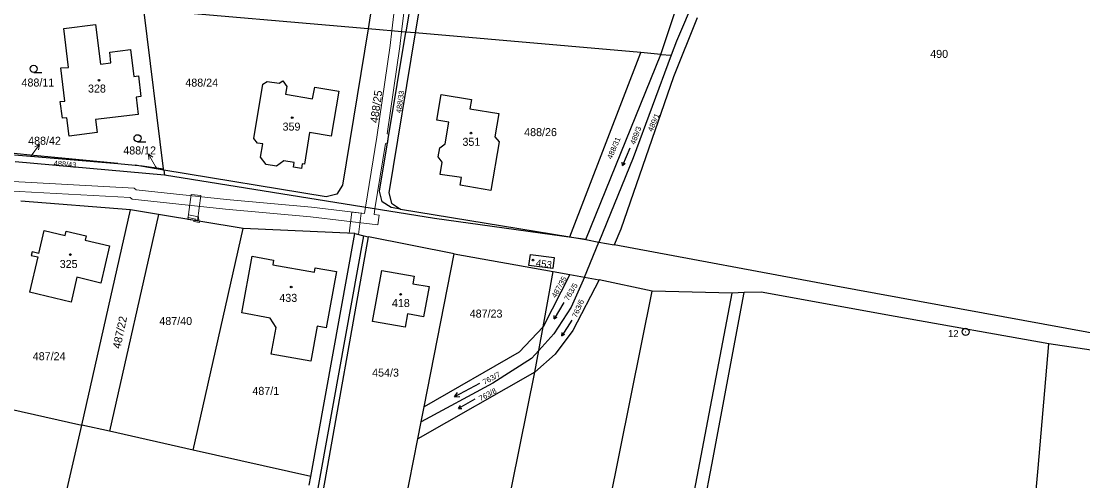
# Model space of a CAD drawing. Extents: x -701211 to -698780, y -1014269 to -1012378.
# Drawn here: x -700007.4 to -699782, y -1013201.6 to -1013104.1 of the extents above; entities that cross this region are included whole.
import ezdxf
from ezdxf.enums import TextEntityAlignment as Align

# ---------------------------------------------------------------- set-up
doc = ezdxf.new("R2010")
doc.units = 0
doc.header["$LTSCALE"] = 0.68
for name, color, linetype, lineweight in [('1', 7, 'Continuous', 25), ('13', 7, 'Continuous', 13), ('3', 7, 'Continuous', 25), ('5', 7, 'Continuous', 25), ('7', 7, 'Continuous', 13), ('8', 7, 'Continuous', 25)]:
    doc.layers.add(name, color=color, linetype=linetype, lineweight=lineweight)
doc.layers.add('2', color=7, linetype='Continuous')

msp = doc.modelspace()

# ---------------------------------------------------------------- linework, layer by layer
at = {"layer": '1'}
for p, q in [((-699919.4, -1013067.7), (-699925.77, -1013106.38)), ((-699919.7, -1013081.81), (-699923.77, -1013106.55)), ((-699863.4, -1013096.75), (-699868.26, -1013108.28)), ((-699932.95, -1013100.65), (-699933.76, -1013105.69)), ((-699933.76, -1013105.69), (-699981.39, -1013101.55)), ((-699977.2, -1013135.41), (-699981.39, -1013101.55)), ((-699871.63, -1013111.09), (-699868.24, -1013100.91)), ((-699998.43, -1013105.58), (-699991.68, -1013104.75)), ((-699991.68, -1013104.75), (-699990.64, -1013113.16)), ((-699863.91, -1013103.37), (-699868.95, -1013115.89)), ((-699997.41, -1013113.86), (-699998.43, -1013105.58)), ((-699933.76, -1013105.69), (-699939.23, -1013138.86)), ((-699925.77, -1013106.38), (-699933.76, -1013105.69)), ((-699931.33, -1013140.16), (-699925.77, -1013106.38)), ((-699923.77, -1013106.55), (-699929.36, -1013140.49)), ((-699923.77, -1013106.55), (-699925.77, -1013106.38)), ((-699875.85, -1013110.72), (-699923.77, -1013106.55)), ((-699868.26, -1013108.28), (-699869.38, -1013111.29)), ((-699988.66, -1013110.61), (-699984.27, -1013110.07)), ((-699988.38, -1013112.88), (-699988.66, -1013110.61)), ((-699984.27, -1013110.07), (-699983.56, -1013115.79)), ((-699890.93, -1013149.87), (-699875.85, -1013110.72)), ((-699887.53, -1013150.43), (-699871.63, -1013111.09)), ((-699869.38, -1013111.29), (-699877.46, -1013133.04)), ((-699871.63, -1013111.09), (-699875.85, -1013110.72)), ((-699871.63, -1013111.09), (-699869.38, -1013111.29)), ((-699999.05, -1013113.95), (-699997.41, -1013113.86)), ((-699998.18, -1013121.03), (-699999.05, -1013113.95)), ((-699990.64, -1013113.16), (-699988.38, -1013112.88)), ((-699983.56, -1013115.79), (-699982.57, -1013115.67)), ((-699982.57, -1013115.67), (-699982.02, -1013120.03)), ((-699868.95, -1013115.89), (-699880.12, -1013148.24)), ((-699958.01, -1013128.97), (-699956.14, -1013117.44)), ((-699956.14, -1013117.44), (-699955.23, -1013116.83)), ((-699955.23, -1013116.83), (-699952.69, -1013117.23)), ((-699952.69, -1013117.23), (-699951.92, -1013116.71)), ((-699951.92, -1013116.71), (-699951.04, -1013117.95)), ((-699951.04, -1013117.95), (-699951.29, -1013119.58)), ((-699945.57, -1013120.55), (-699945.09, -1013118.03)), ((-699945.09, -1013118.03), (-699940.01, -1013118.89)), ((-699982.02, -1013120.03), (-699983.02, -1013120.18)), ((-699983.02, -1013120.18), (-699982.6, -1013123.83)), ((-699951.29, -1013119.58), (-699945.57, -1013120.55)), ((-699940.01, -1013118.89), (-699941.6, -1013128.43)), ((-699919.16, -1013125.05), (-699918.28, -1013119.59)), ((-699918.28, -1013119.59), (-699911.8, -1013120.68)), ((-699911.8, -1013120.68), (-699912.16, -1013122.68)), ((-699999.19, -1013121.12), (-699998.18, -1013121.03)), ((-699998.65, -1013124.65), (-699999.19, -1013121.12)), ((-699912.16, -1013122.68), (-699906.02, -1013123.67)), ((-699997.74, -1013124.56), (-699998.65, -1013124.65)), ((-699997.28, -1013128.48), (-699997.74, -1013124.56)), ((-699982.6, -1013123.83), (-699991.64, -1013124.93)), ((-699991.64, -1013124.93), (-699991.3, -1013127.69)), ((-699916.64, -1013125.48), (-699919.16, -1013125.05)), ((-699917.41, -1013130.09), (-699916.64, -1013125.48)), ((-699906.02, -1013123.67), (-699906.84, -1013128.61)), ((-699991.3, -1013127.69), (-699997.28, -1013128.48)), ((-699946.2, -1013127.7), (-699947.3, -1013134.41)), ((-699941.6, -1013128.43), (-699946.2, -1013127.7)), ((-699957.3, -1013129.95), (-699958.01, -1013128.97)), ((-699956.15, -1013130.12), (-699957.3, -1013129.95)), ((-699905.97, -1013129.7), (-699907.73, -1013139.98)), ((-699906.84, -1013128.61), (-699905.97, -1013129.7)), ((-700006.24, -1013132.44), (-700008.94, -1013132.15)), ((-699956.6, -1013132.9), (-699956.15, -1013130.12)), ((-699918.87, -1013132.83), (-699918.55, -1013130.91)), ((-699918.55, -1013130.91), (-699917.41, -1013130.09)), ((-700008.9, -1013132.45), (-699986.92, -1013134.3)), ((-699977.03, -1013136.75), (-700008.71, -1013133.92)), ((-699986.92, -1013134.3), (-700006.24, -1013132.44)), ((-699986.92, -1013134.3), (-699983.24, -1013134.61)), ((-699955.41, -1013134.45), (-699956.6, -1013132.9)), ((-699953.23, -1013134.83), (-699955.41, -1013134.45)), ((-699951.7, -1013133.73), (-699953.23, -1013134.83)), ((-699949.47, -1013134.07), (-699951.7, -1013133.73)), ((-699949.64, -1013135.08), (-699949.47, -1013134.07)), ((-699947.75, -1013134.34), (-699947.89, -1013135.35)), ((-699947.3, -1013134.41), (-699947.75, -1013134.34)), ((-699918.06, -1013134), (-699918.87, -1013132.83)), ((-699918.49, -1013136.57), (-699918.06, -1013134)), ((-699877.46, -1013133.04), (-699884.77, -1013150.94)), ((-699983.24, -1013134.61), (-699981.77, -1013134.73)), ((-699977.14, -1013135.69), (-699983.24, -1013134.61)), ((-699981.77, -1013134.73), (-699977.2, -1013135.41)), ((-699977.14, -1013135.69), (-699977.2, -1013135.41)), ((-699942.68, -1013141.33), (-699977.14, -1013135.69)), ((-699977.14, -1013135.69), (-699977.03, -1013136.75)), ((-699919.65, -1013145.92), (-699977.03, -1013136.75)), ((-699947.89, -1013135.35), (-699949.64, -1013135.08)), ((-699913.93, -1013137.24), (-699918.49, -1013136.57)), ((-699939.23, -1013138.86), (-699940.44, -1013140.81)), ((-699914.21, -1013138.89), (-699913.93, -1013137.24)), ((-699907.73, -1013139.98), (-699914.21, -1013138.89)), ((-699940.44, -1013140.81), (-699942.68, -1013141.33)), ((-699930.81, -1013142.39), (-699931.33, -1013140.16)), ((-699929.36, -1013140.49), (-699928.84, -1013142.72)), ((-699984.22, -1013144.12), (-700007.55, -1013142.29)), ((-699928.86, -1013143.61), (-699930.81, -1013142.39)), ((-699928.84, -1013142.72), (-699926.89, -1013143.94)), ((-699994.57, -1013189.81), (-699984.22, -1013144.12)), ((-699978.29, -1013145.09), (-699988.71, -1013191.13)), ((-699978.29, -1013145.09), (-699984.22, -1013144.12)), ((-699960.3, -1013148.05), (-699978.29, -1013145.09)), ((-699926.89, -1013143.94), (-699928.86, -1013143.61)), ((-699926.89, -1013143.94), (-699890.93, -1013149.87)), ((-699887.53, -1013150.43), (-699919.65, -1013145.92)), ((-700003.71, -1013153.38), (-700002.56, -1013148.51)), ((-700002.56, -1013148.51), (-699998.09, -1013149.57)), ((-699998.09, -1013149.57), (-699997.87, -1013148.64)), ((-699997.87, -1013148.64), (-699993.67, -1013149.64)), ((-699993.67, -1013149.64), (-699993.89, -1013150.56)), ((-699970.95, -1013195.11), (-699960.3, -1013148.05)), ((-699936.59, -1013149.12), (-699960.3, -1013148.05)), ((-699951.6, -1013243.11), (-699934.65, -1013149.61)), ((-699949.47, -1013238.52), (-699933.68, -1013149.86)), ((-699945.96, -1013200.72), (-699936.59, -1013149.12)), ((-699936.59, -1013149.12), (-699934.65, -1013149.61)), ((-699934.65, -1013149.61), (-699933.68, -1013149.86)), ((-699915.53, -1013153.44), (-699933.68, -1013149.86)), ((-699890.93, -1013149.87), (-699887.53, -1013150.43)), ((-699880.12, -1013148.24), (-699881.54, -1013151.54)), ((-699993.89, -1013150.56), (-699988.68, -1013151.78)), ((-699988.68, -1013151.78), (-699990.53, -1013159.65)), ((-699887.83, -1013158.42), (-699884.77, -1013150.94)), ((-699887.53, -1013150.43), (-699884.77, -1013150.94)), ((-699884.77, -1013150.94), (-699881.54, -1013151.54)), ((-699834.45, -1013160.3), (-699881.54, -1013151.54)), ((-700003.89, -1013154.11), (-700005.66, -1013161.57)), ((-700005.13, -1013153.04), (-700005.31, -1013153.77)), ((-700005.31, -1013153.77), (-700003.89, -1013154.11)), ((-700003.71, -1013153.38), (-700005.13, -1013153.04)), ((-699960.62, -1013165.99), (-699958.41, -1013153.95)), ((-699958.41, -1013153.95), (-699953.86, -1013154.77)), ((-699953.86, -1013154.77), (-699954.04, -1013155.76)), ((-699921.89, -1013185.93), (-699915.53, -1013153.44)), ((-699915.53, -1013153.44), (-699894.49, -1013157.2)), ((-699954.04, -1013155.76), (-699945.19, -1013157.37)), ((-699945.19, -1013157.37), (-699945.01, -1013156.39)), ((-699945.01, -1013156.39), (-699940.5, -1013157.2)), ((-699932.81, -1013167.79), (-699930.88, -1013156.96)), ((-699930.88, -1013156.96), (-699923.99, -1013158.19)), ((-699995.64, -1013158.42), (-699996.86, -1013163.69)), ((-699990.53, -1013159.65), (-699995.64, -1013158.42)), ((-699940.5, -1013157.2), (-699942.7, -1013169.19)), ((-699923.99, -1013158.19), (-699924.28, -1013159.79)), ((-699896.59, -1013168.97), (-699894.49, -1013157.2)), ((-699890.95, -1013157.83), (-699896.59, -1013168.97)), ((-699894.49, -1013157.2), (-699890.95, -1013157.83)), ((-699890.95, -1013157.83), (-699887.83, -1013158.42)), ((-699887.83, -1013158.42), (-699890.68, -1013164.74)), ((-699884.74, -1013159), (-699890.28, -1013169.76)), ((-699887.83, -1013158.42), (-699884.74, -1013159)), ((-699873.43, -1013161.36), (-699884.74, -1013159)), ((-699924.28, -1013159.79), (-699920.83, -1013160.4)), ((-699920.83, -1013160.4), (-699921.98, -1013166.8)), ((-699890.97, -1013248.25), (-699873.43, -1013161.36)), ((-699856.49, -1013161.78), (-699873.43, -1013161.36)), ((-699761.41, -1013173.72), (-699834.45, -1013160.3)), ((-699996.86, -1013163.69), (-700005.66, -1013161.57)), ((-699867.72, -1013220.92), (-699856.49, -1013161.78)), ((-699860.76, -1013198.23), (-699853.89, -1013161.64)), ((-699853.89, -1013161.64), (-699856.49, -1013161.78)), ((-699850.28, -1013161.57), (-699853.89, -1013161.64)), ((-699821.85, -1013166.76), (-699850.28, -1013161.57)), ((-699954.57, -1013167.11), (-699960.62, -1013165.99)), ((-699890.68, -1013164.74), (-699894.33, -1013170.41)), ((-699953.29, -1013169.06), (-699954.57, -1013167.11)), ((-699925.92, -1013169.01), (-699932.81, -1013167.79)), ((-699925.41, -1013166.17), (-699925.92, -1013169.01)), ((-699921.98, -1013166.8), (-699925.41, -1013166.17)), ((-699789.23, -1013172.54), (-699821.85, -1013166.76)), ((-699954.34, -1013174.75), (-699953.29, -1013169.06)), ((-699944.58, -1013168.84), (-699945.95, -1013176.26)), ((-699942.7, -1013169.19), (-699944.58, -1013168.84)), ((-699896.59, -1013168.97), (-699901.71, -1013174.3)), ((-699897.5, -1013173.95), (-699896.59, -1013168.97)), ((-699890.28, -1013169.76), (-699894.06, -1013174.72)), ((-699791.49, -1013198.92), (-699789.23, -1013172.54)), ((-699745.58, -1013179.03), (-699789.23, -1013172.54)), ((-699945.95, -1013176.26), (-699954.34, -1013174.75)), ((-699901.71, -1013174.3), (-699921.89, -1013185.93)), ((-699898.35, -1013178.58), (-699897.5, -1013173.95)), ((-699894.06, -1013174.72), (-699898.35, -1013178.58)), ((-699899.04, -1013175.67), (-699907.27, -1013180.92)), ((-699907.27, -1013180.92), (-699922.52, -1013189.13)), ((-700017.04, -1013184.77), (-699994.57, -1013189.81)), ((-699922.52, -1013189.13), (-699921.89, -1013185.93)), ((-699999.07, -1013209.38), (-699994.57, -1013189.81)), ((-699988.71, -1013191.13), (-699994.57, -1013189.81)), ((-699923.22, -1013192.74), (-699922.52, -1013189.13)), ((-699970.95, -1013195.11), (-699988.71, -1013191.13)), ((-699932.97, -1013242.57), (-699923.22, -1013192.74)), ((-699945.96, -1013200.72), (-699970.95, -1013195.11)), ((-699865.88, -1013224.66), (-699860.76, -1013198.23)), ((-699797.7, -1013265.97), (-699791.49, -1013198.92)), ((-699946.3, -1013202.54), (-699945.96, -1013200.72))]:
    msp.add_line(p, q, dxfattribs=at)
msp.add_lwpolyline([(-699899.28, -1013153.6), (-699894.28, -1013154.21), (-699894.55, -1013156.54), (-699899.64, -1013155.93)], close=True, dxfattribs=at)
for points in [[(-699894.33, -1013170.41), (-699897.5, -1013173.95), (-699899.04, -1013175.67)], [(-699912.82, -1013250.16), (-699898.35, -1013178.58), (-699923.22, -1013192.74)]]:
    msp.add_lwpolyline(points, dxfattribs=at)
at = {"layer": '13'}
for points in [[(-699932.64, -1013098.72), (-699932.95, -1013100.65), (-699928.14, -1013101.31), (-699928.73, -1013106.12), (-699926.68, -1013106.3), (-699925.99, -1013100.55), (-699925.29, -1013094.82), (-699927.32, -1013094.57), (-699927.9, -1013099.29)], [(-699972.03, -1013146.13), (-699970.02, -1013146.46), (-699969.32, -1013141.08), (-699971.34, -1013140.82)], [(-699972.03, -1013145.74), (-699970.36, -1013146.09), (-699970.33, -1013146.4), (-699969.72, -1013146.5), (-699969.8, -1013145.59), (-699971.91, -1013145.16)], [(-699937.22, -1013144.57), (-699937.82, -1013149.06), (-699936.59, -1013149.12), (-699935.84, -1013149.31), (-699935.24, -1013144.83)], [(-699970.76, -1013146.33), (-699970.81, -1013146.56), (-699969.6, -1013146.77), (-699969.57, -1013146.53), (-699969.72, -1013146.5), (-699970.33, -1013146.4)]]:
    msp.add_lwpolyline(points, close=True, dxfattribs=at)
for points in [[(-699932.52, -1013145.1), (-699932.32, -1013143.9), (-699930.05, -1013130.01), (-699929.67, -1013130.06), (-699929.34, -1013128.06), (-699929.74, -1013128), (-699927.06, -1013109.45), (-699926.68, -1013106.3), (-699928.73, -1013106.12), (-699929.1, -1013109.19), (-699931.91, -1013128.7), (-699934.34, -1013143.57), (-699934.55, -1013144.86), (-699945.77, -1013143.53), (-699963.83, -1013141.93), (-699983.04, -1013139.86), (-699983.49, -1013139.48), (-700031.15, -1013136.92)], [(-700031.55, -1013138.96), (-699984.29, -1013141.5), (-699983.88, -1013141.84), (-699964.03, -1013143.98), (-699945.99, -1013145.59), (-699931.7, -1013147.27), (-699931.41, -1013145.23), (-699932.52, -1013145.1)]]:
    msp.add_lwpolyline(points, dxfattribs=at)
at = {"layer": '3'}
for p, q in [((-700004.793, -1013114.92), (-700003.043, -1013114.92)), ((-699982.733, -1013129.65), (-699980.983, -1013129.65)), ((-699879.765, -1013134.699), (-699879.819, -1013133.965)), ((-699894.276, -1013167.26), (-699894.227, -1013166.526)), ((-699892.666, -1013170.882), (-699892.591, -1013170.15)), ((-699915.418, -1013183.779), (-699914.791, -1013182.877)), ((-699914.591, -1013186.285), (-699914.181, -1013185.674))]:
    msp.add_line(p, q, dxfattribs=at)
for points in [[(-699878.194, -1013130.998), (-699879.765, -1013134.699), (-699879.2, -1013134.227)], [(-699892.206, -1013163.814), (-699894.276, -1013167.26), (-699893.651, -1013166.872)], [(-699890.476, -1013167.511), (-699892.666, -1013170.882), (-699892.027, -1013170.516)], [(-699910.12, -1013180.962), (-699915.418, -1013183.779), (-699914.32, -1013183.763)], [(-699911.075, -1013184.336), (-699914.591, -1013186.285), (-699913.855, -1013186.261)]]:
    msp.add_lwpolyline(points, dxfattribs=at)
for centre in [(-700004.7929, -1013114.1698), (-699982.7329, -1013128.8998)]:
    msp.add_circle(centre, 0.75, dxfattribs=at)
at = {"layer": '5'}
for centre in [(-699990.9268, -1013116.5792), (-699949.8868, -1013124.5292), (-699911.9268, -1013127.8092), (-699997.0068, -1013153.5992), (-699898.7468, -1013154.7792), (-699950.1068, -1013160.4992), (-699926.8668, -1013162.0592)]:
    msp.add_circle(centre, 0.175, dxfattribs=at)
at = {"layer": '7'}
for p, q in [((-700003.544, -1013130.253), (-700004.547, -1013130.752)), ((-699980.41, -1013132.311), (-699980.343, -1013133.429))]:
    msp.add_line(p, q, dxfattribs=at)
for points in [[(-700005.35, -1013132.65), (-700003.544, -1013130.253), (-700003.747, -1013131.354)], [(-699978.67, -1013135.34), (-699978.91, -1013134.91), (-699980.41, -1013132.311), (-699979.476, -1013132.928)]]:
    msp.add_lwpolyline(points, dxfattribs=at)
at = {"layer": '8'}
for radius in [0.75, 0.03]:
    msp.add_circle((-699806.88, -1013170.0098), radius, dxfattribs=at)

# ---------------------------------------------------------------- texts
at = {"layer": '2'}
for s, p in [('490', (-699812.499, -1013111.845)), ('488/42', (-700002.5, -1013130.285)), ('488/12', (-699982.29, -1013132.345)), ('433', (-699950.729, -1013163.645)), ('487/23', (-699908.72, -1013166.985)), ('487/40', (-699974.63, -1013168.555))]:
    msp.add_text(s, height=1.7, dxfattribs=at).set_placement(p, align=Align.CENTER)
for s, p in [('488/11', (-700007.38, -1013117.925)), ('488/24', (-699972.59, -1013117.945)), ('328', (-699993.26, -1013119.205)), ('359', (-699951.94, -1013127.285)), ('488/26', (-699900.63, -1013128.455)), ('351', (-699913.74, -1013130.515)), ('325', (-699999.27, -1013156.455)), ('418', (-699928.72, -1013164.745)), ('487/24', (-700004.99, -1013176.035)), ('454/3', (-699932.92, -1013179.515)), ('487/1', (-699958.35, -1013183.395))]:
    msp.add_text(s, height=1.7, dxfattribs=at).set_placement(p)
for s, rotation, p in [('488/25', 82, (-699931.699, -1013125.749)), ('487/22', 78, (-699986.394, -1013173.708))]:
    msp.add_text(s, height=1.7, rotation=rotation, dxfattribs=at).set_placement(p)
for s, height, rotation, p in [('488/33', 1.14, 82, (-699926.4118, -1013121.2583)), ('489/3', 1.14, 69, (-699876.4034, -1013128.5173)), ('488/43', 1.139, 355, (-699998.1891, -1013134.9556)), ('453', 1.518, 352, (-699896.5481, -1013156.3326))]:
    msp.add_text(s, height=height, rotation=rotation, dxfattribs=at).set_placement(p, align=Align.CENTER)
at = {"layer": '2', "width": 1.05}
for s, rotation, p in [('489/1', 67, (-699872.6187, -1013125.7777)), ('488/31', 67, (-699881.0785, -1013131.2077)), ('487/35', 61, (-699892.7221, -1013160.7773)), ('763/5', 59, (-699890.2258, -1013161.8066)), ('763/6', 66, (-699888.677, -1013165.2878)), ('763/7', 28, (-699907.3096, -1013180.3387)), ('763/8', 28, (-699908.1196, -1013183.8187))]:
    msp.add_text(s, height=1.14, rotation=rotation, dxfattribs=at).set_placement(p, align=Align.CENTER)
at = {"layer": '8'}
msp.add_text('12', height=1.5, dxfattribs=at).set_placement((-699808.379, -1013171.127), align=Align.RIGHT)

doc.saveas('drawing.dxf')
